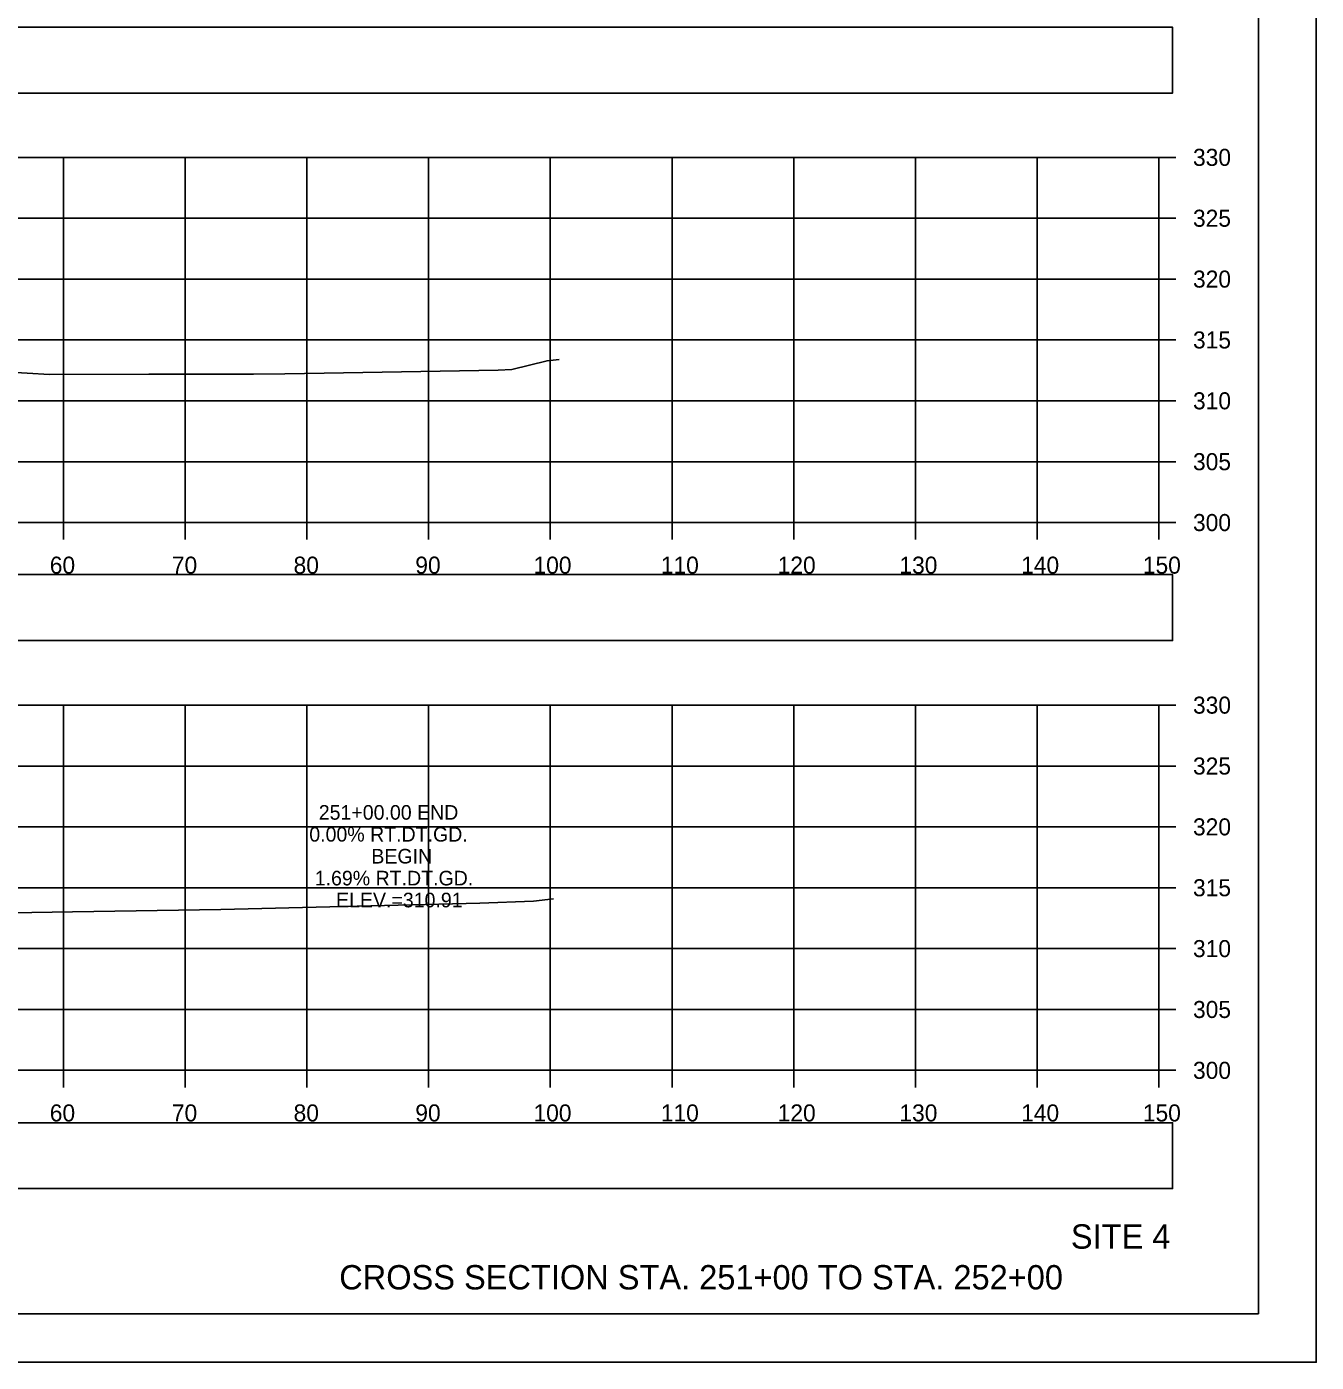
# Model space of a CAD drawing. Extents: x 1376273 to 1384221, y 378927 to 384592.
# Drawn here: x 1380614.8 to 1380720.8, y 381178.5 to 381288.2 of the extents above; entities that cross this region are included whole.
import ezdxf

# ---------------------------------------------------------------- set-up
doc = ezdxf.new("R2010")
doc.units = 0
for name, color, linetype in [('R_Axis', 7, 'Continuous'), ('R_Axis Annot', 7, 'Continuous'), ('R_Border', 7, 'Continuous'), ('R_Draft', 7, 'Continuous'), ('R_Exist Surface', 7, 'Continuous'), ('R_Grid', 7, 'Continuous'), ('R_No Plot', 7, 'Continuous'), ('R_Xsect Elev', 7, 'Continuous')]:
    doc.layers.add(name, color=color, linetype=linetype)

msp = doc.modelspace()

# ---------------------------------------------------------------- linework, layer by layer
at = {"layer": 'R_Axis'}
for p, q in [((1380707.84, 381247.51), (1380707.84, 381277.51)), ((1380709.24, 381277.51), (1380707.84, 381277.51)), ((1380709.24, 381272.51), (1380707.84, 381272.51)), ((1380709.24, 381267.51), (1380707.84, 381267.51)), ((1380709.24, 381262.51), (1380707.84, 381262.51)), ((1380709.24, 381257.51), (1380707.84, 381257.51)), ((1380709.24, 381252.51), (1380707.84, 381252.51)), ((1380407.84, 381247.51), (1380707.84, 381247.51)), ((1380617.84, 381246.11), (1380617.84, 381247.51)), ((1380627.84, 381246.11), (1380627.84, 381247.51)), ((1380637.84, 381246.11), (1380637.84, 381247.51)), ((1380647.84, 381246.11), (1380647.84, 381247.51)), ((1380657.84, 381246.11), (1380657.84, 381247.51)), ((1380667.84, 381246.11), (1380667.84, 381247.51)), ((1380677.84, 381246.11), (1380677.84, 381247.51)), ((1380687.84, 381246.11), (1380687.84, 381247.51)), ((1380697.84, 381246.11), (1380697.84, 381247.51)), ((1380707.84, 381246.11), (1380707.84, 381247.51)), ((1380709.24, 381247.51), (1380707.84, 381247.51)), ((1380707.84, 381202.51), (1380707.84, 381232.51)), ((1380709.24, 381232.51), (1380707.84, 381232.51)), ((1380709.24, 381227.51), (1380707.84, 381227.51)), ((1380709.24, 381222.51), (1380707.84, 381222.51)), ((1380709.24, 381217.51), (1380707.84, 381217.51)), ((1380709.24, 381212.51), (1380707.84, 381212.51)), ((1380709.24, 381207.51), (1380707.84, 381207.51)), ((1380407.84, 381202.51), (1380707.84, 381202.51)), ((1380617.84, 381201.11), (1380617.84, 381202.51)), ((1380627.84, 381201.11), (1380627.84, 381202.51)), ((1380637.84, 381201.11), (1380637.84, 381202.51)), ((1380647.84, 381201.11), (1380647.84, 381202.51)), ((1380657.84, 381201.11), (1380657.84, 381202.51)), ((1380667.84, 381201.11), (1380667.84, 381202.51)), ((1380677.84, 381201.11), (1380677.84, 381202.51)), ((1380687.84, 381201.11), (1380687.84, 381202.51)), ((1380697.84, 381201.11), (1380697.84, 381202.51)), ((1380707.84, 381201.11), (1380707.84, 381202.51)), ((1380709.24, 381202.51), (1380707.84, 381202.51))]:
    msp.add_line(p, q, dxfattribs=at)
at = {"layer": 'R_Axis Annot'}
for points in [[(1380407.27, 381282.79), (1380708.96, 381282.79), (1380708.96, 381288.2), (1380407.27, 381288.2)], [(1380407.27, 381237.82), (1380708.96, 381237.82), (1380708.96, 381243.24), (1380407.27, 381243.24)], [(1380407.27, 381192.8), (1380708.96, 381192.8), (1380708.96, 381198.21), (1380407.27, 381198.21)]]:
    msp.add_lwpolyline(points, close=True, dxfattribs=at)
at = {"layer": 'R_Border'}
for q in [(1380716.02, 381387.97), (1380399.84, 381182.51)]:
    msp.add_line((1380716.02, 381182.51), q, dxfattribs=at)
at = {"layer": 'R_Exist Surface'}
for points in [[(1380605.65, 381260.32), (1380616.69, 381259.67), (1380624.85, 381259.69), (1380633.46, 381259.7), (1380636.02, 381259.74), (1380639.27, 381259.78), (1380653.55, 381260.04), (1380654.67, 381260.08), (1380654.68, 381260.07), (1380657.57, 381260.8), (1380658.56, 381260.91)], [(1380606.86, 381215.35), (1380618.6, 381215.52), (1380630.76, 381215.71), (1380652.06, 381216.23), (1380656.45, 381216.41), (1380658.09, 381216.59)]]:
    msp.add_lwpolyline(points, dxfattribs=at)
at = {"layer": 'R_Grid'}
for p, q in [((1380407.84, 381277.51), (1380707.84, 381277.51)), ((1380617.84, 381247.51), (1380617.84, 381277.51)), ((1380627.84, 381247.51), (1380627.84, 381277.51)), ((1380637.84, 381247.51), (1380637.84, 381277.51)), ((1380647.84, 381247.51), (1380647.84, 381277.51)), ((1380657.84, 381247.51), (1380657.84, 381277.51)), ((1380667.84, 381247.51), (1380667.84, 381277.51)), ((1380677.84, 381247.51), (1380677.84, 381277.51)), ((1380687.84, 381247.51), (1380687.84, 381277.51)), ((1380697.84, 381247.51), (1380697.84, 381277.51)), ((1380707.84, 381247.51), (1380707.84, 381277.51)), ((1380407.84, 381272.51), (1380707.84, 381272.51)), ((1380407.84, 381267.51), (1380707.84, 381267.51)), ((1380407.84, 381262.51), (1380707.84, 381262.51)), ((1380407.84, 381257.51), (1380707.84, 381257.51)), ((1380407.84, 381252.51), (1380707.84, 381252.51)), ((1380407.84, 381247.51), (1380707.84, 381247.51)), ((1380407.84, 381232.51), (1380707.84, 381232.51)), ((1380617.84, 381202.51), (1380617.84, 381232.51)), ((1380627.84, 381202.51), (1380627.84, 381232.51)), ((1380637.84, 381202.51), (1380637.84, 381232.51)), ((1380647.84, 381202.51), (1380647.84, 381232.51)), ((1380657.84, 381202.51), (1380657.84, 381232.51)), ((1380667.84, 381202.51), (1380667.84, 381232.51)), ((1380677.84, 381202.51), (1380677.84, 381232.51)), ((1380687.84, 381202.51), (1380687.84, 381232.51)), ((1380697.84, 381202.51), (1380697.84, 381232.51)), ((1380707.84, 381202.51), (1380707.84, 381232.51)), ((1380407.84, 381227.51), (1380707.84, 381227.51)), ((1380407.84, 381222.51), (1380707.84, 381222.51)), ((1380407.84, 381217.51), (1380707.84, 381217.51)), ((1380407.84, 381212.51), (1380707.84, 381212.51)), ((1380407.84, 381207.51), (1380707.84, 381207.51)), ((1380407.84, 381202.51), (1380707.84, 381202.51))]:
    msp.add_line(p, q, dxfattribs=at)
at = {"layer": 'R_No Plot'}
msp.add_line((1380387.44, 381178.53), (1380720.77, 381178.53), dxfattribs=at)
for points in [[(1380387.43, 381391.86), (1380720.77, 381391.86), (1380720.77, 381178.53), (1380387.43, 381178.53)], [(1380633.76, 381387.97), (1380633.76, 381378.09), (1380669.49, 381378.09), (1380669.49, 381375.17), (1380692.69, 381375.17), (1380692.69, 381350.84), (1380716.02, 381350.84), (1380716.02, 381182.51), (1380399.84, 381182.51), (1380399.84, 381387.97)]]:
    msp.add_lwpolyline(points, close=True, dxfattribs=at)

# ---------------------------------------------------------------- texts
at = {"layer": 'R_Axis Annot'}
for s, p in [('330', (1380710.64, 381276.81)), ('325', (1380710.64, 381271.81)), ('320', (1380710.64, 381266.81)), ('315', (1380710.64, 381261.81)), ('310', (1380710.64, 381256.81)), ('305', (1380710.64, 381251.81)), ('300', (1380710.64, 381246.81)), ('60', (1380616.72, 381243.31)), ('70', (1380626.75, 381243.31)), ('80', (1380636.75, 381243.31)), ('90', (1380646.75, 381243.31)), ('100', (1380656.46, 381243.31)), ('110', (1380666.92, 381243.31)), ('120', (1380676.52, 381243.31)), ('130', (1380686.52, 381243.31)), ('140', (1380696.52, 381243.31)), ('150', (1380706.52, 381243.31)), ('330', (1380710.64, 381231.81)), ('325', (1380710.64, 381226.81)), ('320', (1380710.64, 381221.81)), ('315', (1380710.64, 381216.81)), ('310', (1380710.64, 381211.81)), ('305', (1380710.64, 381206.81)), ('300', (1380710.64, 381201.81)), ('60', (1380616.72, 381198.31)), ('70', (1380626.75, 381198.31)), ('80', (1380636.75, 381198.31)), ('90', (1380646.75, 381198.31)), ('100', (1380656.46, 381198.31)), ('110', (1380666.92, 381198.31)), ('120', (1380676.52, 381198.31)), ('130', (1380686.52, 381198.31)), ('140', (1380696.52, 381198.31)), ('150', (1380706.52, 381198.31))]:
    msp.add_text(s, height=1.4, dxfattribs=at).set_placement(p)
at = {"layer": 'R_Draft'}
for s, p in [('SITE 4', (1380700.61, 381187.86)), ('CROSS SECTION STA. 251+00 TO STA. 252+00', (1380640.5, 381184.51))]:
    msp.add_text(s, height=2, dxfattribs=at).set_placement(p)
at = {"layer": 'R_Xsect Elev'}
for s, p in [('251+00.00 END', (1380638.82, 381223.1)), ('0.00% RT.DT.GD.', (1380638.04, 381221.3)), ('BEGIN', (1380643.14, 381219.5)), ('1.69% RT.DT.GD.', (1380638.49, 381217.7)), ('ELEV.=310.91', (1380640.24, 381215.9))]:
    msp.add_text(s, height=1.2, rotation=360, dxfattribs=at).set_placement(p)

doc.saveas('drawing.dxf')
